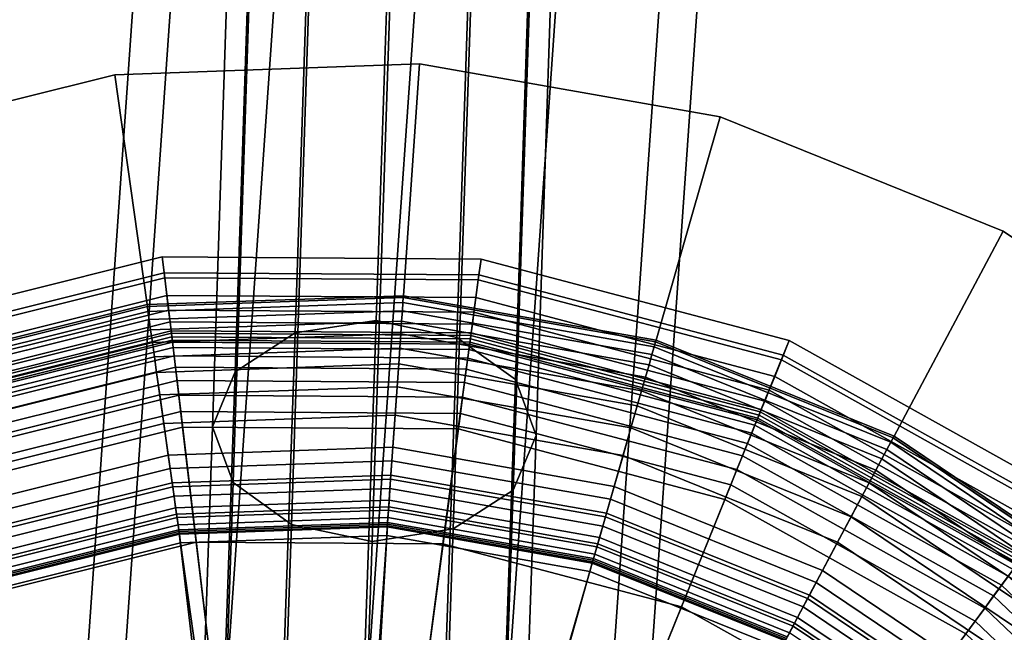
# Model space of a CAD drawing. Extents: x -43.1 to 43.1, y -41.3 to 41.3.
# Tile 323 of 656: x -1.8 to -0.8, y -17.5 to -16.9. Entities that reach past the tile are written whole.
import ezdxf

# ---------------------------------------------------------------- set-up
doc = ezdxf.new("R2010")
doc.units = 0
for name, color, linetype in [('CABLE.1', 18, 'CONTINUOUS'), ('LAMP', 7, 'CONTINUOUS'), ('LAMP_SUPPORT', 18, 'CONTINUOUS'), ('METAL_BASE', 254, 'CONTINUOUS')]:
    doc.layers.add(name, color=color, linetype=linetype)

msp = doc.modelspace()

# ---------------------------------------------------------------- linework, layer by layer
at = {"layer": 'CABLE.1'}
for points in [[(-1.4757, -16.5189, 4.9311), (-1.3979, -16.5099, 4.9494), (-1.4199, -17.1726, 5.4519), (-1.4978, -17.1847, 5.436)], [(-1.3979, -16.5099, 4.9494), (-1.3204, -16.5231, 4.9323), (-1.3425, -17.1889, 5.4371), (-1.4199, -17.1726, 5.4519)], [(-1.533, -16.5477, 4.8823), (-1.4757, -16.5189, 4.9311), (-1.4978, -17.1847, 5.436), (-1.5553, -17.2221, 5.3937)], [(-1.3204, -16.5231, 4.9323), (-1.2641, -16.555, 4.8845), (-1.2864, -17.2293, 5.3957), (-1.3425, -17.1889, 5.4371)], [(-1.5544, -16.5885, 4.8161), (-1.533, -16.5477, 4.8823), (-1.5553, -17.2221, 5.3937), (-1.5771, -17.2747, 5.3364)], [(-1.2641, -16.555, 4.8845), (-1.2439, -16.5971, 4.8186), (-1.2666, -17.283, 5.3387), (-1.2864, -17.2293, 5.3957)], [(-1.5342, -16.6305, 4.7503), (-1.5544, -16.5885, 4.8161), (-1.5771, -17.2747, 5.3364), (-1.5573, -17.3283, 5.2794)], [(-1.2439, -16.5971, 4.8186), (-1.2653, -16.6379, 4.7524), (-1.2884, -17.3355, 5.2814), (-1.2666, -17.283, 5.3387)], [(-1.4778, -16.6624, 4.7024), (-1.5342, -16.6305, 4.7503), (-1.5573, -17.3283, 5.2794), (-1.5013, -17.3687, 5.2379)], [(-1.2653, -16.6379, 4.7524), (-1.3226, -16.6667, 4.7036), (-1.346, -17.3729, 5.2391), (-1.2884, -17.3355, 5.2814)], [(-1.4004, -16.6757, 4.6853), (-1.4778, -16.6624, 4.7024), (-1.5013, -17.3687, 5.2379), (-1.4239, -17.385, 5.2232)], [(-1.3226, -16.6667, 4.7036), (-1.4004, -16.6757, 4.6853), (-1.4239, -17.385, 5.2232), (-1.346, -17.3729, 5.2391)], [(-1.4978, -17.1847, 5.436), (-1.4199, -17.1726, 5.4519), (-1.4379, -17.6984, 6.0493), (-1.5159, -17.7138, 6.037)], [(-1.4199, -17.1726, 5.4519), (-1.3425, -17.1889, 5.4371), (-1.3607, -17.7177, 6.0379), (-1.4379, -17.6984, 6.0493)], [(-1.5553, -17.2221, 5.3937), (-1.4978, -17.1847, 5.436), (-1.5159, -17.7138, 6.037), (-1.5738, -17.7596, 6.0043)], [(-1.3425, -17.1889, 5.4371), (-1.2864, -17.2293, 5.3957), (-1.3048, -17.7665, 6.006), (-1.3607, -17.7177, 6.0379)], [(-1.5771, -17.2747, 5.3364), (-1.5553, -17.2221, 5.3937), (-1.5738, -17.7596, 6.0043), (-1.5959, -17.8237, 5.9601)], [(-1.2864, -17.2293, 5.3957), (-1.2666, -17.283, 5.3387), (-1.2854, -17.8316, 5.962), (-1.3048, -17.7665, 6.006)], [(-1.5573, -17.3283, 5.2794), (-1.5771, -17.2747, 5.3364), (-1.5959, -17.8237, 5.9601), (-1.5765, -17.8888, 5.9161)], [(-1.2666, -17.283, 5.3387), (-1.2884, -17.3355, 5.2814), (-1.3076, -17.8957, 5.9177), (-1.2854, -17.8316, 5.962)], [(-1.5013, -17.3687, 5.2379), (-1.5573, -17.3283, 5.2794), (-1.5765, -17.8888, 5.9161), (-1.5207, -17.9376, 5.8841)], [(-1.2884, -17.3355, 5.2814), (-1.346, -17.3729, 5.2391), (-1.3655, -17.9415, 5.8851), (-1.3076, -17.8957, 5.9177)], [(-1.4239, -17.385, 5.2232), (-1.5013, -17.3687, 5.2379), (-1.5207, -17.9376, 5.8841), (-1.4435, -17.9569, 5.8728)], [(-1.346, -17.3729, 5.2391), (-1.4239, -17.385, 5.2232), (-1.4435, -17.9569, 5.8728), (-1.3655, -17.9415, 5.8851)]]:
    msp.add_3dface(points, dxfattribs=at)
at = {"layer": 'LAMP'}
for points in [[(-1.922, -17.1857, 15.8637), (-1.6253, -17.1117, 15.8637), (-1.6235, -17.1268, 15.9815), (-1.9165, -17.1999, 15.9815)], [(-1.9148, -17.2044, 15.6079), (-1.6229, -17.1316, 15.6079), (-1.6253, -17.1117, 15.8637), (-1.922, -17.1857, 15.8637)], [(-1.6253, -17.1117, 15.8637), (-1.3194, -17.1138, 15.8637), (-1.3214, -17.1289, 15.9815), (-1.6235, -17.1268, 15.9815)], [(-1.6229, -17.1316, 15.6079), (-1.3221, -17.1337, 15.6079), (-1.3194, -17.1138, 15.8637), (-1.6253, -17.1117, 15.8637)], [(-1.3221, -17.1337, 15.6079), (-1.0312, -17.2105, 15.6079), (-1.0237, -17.192, 15.8637), (-1.3194, -17.1138, 15.8637)], [(-1.3194, -17.1138, 15.8637), (-1.0237, -17.192, 15.8637), (-1.0294, -17.2061, 15.9815), (-1.3214, -17.1289, 15.9815)], [(-1.9165, -17.1999, 15.9815), (-1.6235, -17.1268, 15.9815), (-1.6165, -17.185, 16.1042), (-1.8953, -17.2546, 16.1042)], [(-1.6235, -17.1268, 15.9815), (-1.3214, -17.1289, 15.9815), (-1.3292, -17.187, 16.1042), (-1.6165, -17.185, 16.1042)], [(-1.3214, -17.1289, 15.9815), (-1.0294, -17.2061, 15.9815), (-1.0514, -17.2604, 16.1042), (-1.3292, -17.187, 16.1042)], [(-1.9086, -17.2203, 15.3235), (-1.6209, -17.1486, 15.3235), (-1.6229, -17.1316, 15.6079), (-1.9148, -17.2044, 15.6079)], [(-1.6209, -17.1486, 15.3235), (-1.3243, -17.1507, 15.3235), (-1.3221, -17.1337, 15.6079), (-1.6229, -17.1316, 15.6079)], [(-1.3243, -17.1507, 15.3235), (-1.0376, -17.2264, 15.3235), (-1.0312, -17.2105, 15.6079), (-1.3221, -17.1337, 15.6079)], [(-1.9034, -17.2336, 15.0232), (-1.6192, -17.1628, 15.0232), (-1.6209, -17.1486, 15.3235), (-1.9086, -17.2203, 15.3235)], [(-1.6192, -17.1628, 15.0232), (-1.3262, -17.1648, 15.0232), (-1.3243, -17.1507, 15.3235), (-1.6209, -17.1486, 15.3235)], [(-1.3262, -17.1648, 15.0232), (-1.0429, -17.2396, 15.0232), (-1.0376, -17.2264, 15.3235), (-1.3243, -17.1507, 15.3235)], [(-1.8993, -17.2443, 14.7202), (-1.6178, -17.1741, 14.7202), (-1.6192, -17.1628, 15.0232), (-1.9034, -17.2336, 15.0232)], [(-1.6178, -17.1741, 14.7202), (-1.3277, -17.1761, 14.7202), (-1.3262, -17.1648, 15.0232), (-1.6192, -17.1628, 15.0232)], [(-1.3277, -17.1761, 14.7202), (-1.0472, -17.2502, 14.7202), (-1.0429, -17.2396, 15.0232), (-1.3262, -17.1648, 15.0232)], [(-1.8962, -17.2523, 14.4272), (-1.6168, -17.1826, 14.4272), (-1.6178, -17.1741, 14.7202), (-1.8993, -17.2443, 14.7202)], [(-1.6168, -17.1826, 14.4272), (-1.3289, -17.1846, 14.4272), (-1.3277, -17.1761, 14.7202), (-1.6178, -17.1741, 14.7202)], [(-1.3289, -17.1846, 14.4272), (-1.0505, -17.2582, 14.4272), (-1.0472, -17.2502, 14.7202), (-1.3277, -17.1761, 14.7202)], [(-1.8941, -17.2577, 14.1573), (-1.6161, -17.1884, 14.1573), (-1.6168, -17.1826, 14.4272), (-1.8962, -17.2523, 14.4272)], [(-1.8953, -17.2546, 16.1042), (-1.6165, -17.185, 16.1042), (-1.6058, -17.275, 16.2234), (-1.8625, -17.3391, 16.2234)], [(-1.6161, -17.1884, 14.1573), (-1.3296, -17.1904, 14.1573), (-1.3289, -17.1846, 14.4272), (-1.6168, -17.1826, 14.4272)], [(-1.6165, -17.185, 16.1042), (-1.3292, -17.187, 16.1042), (-1.3412, -17.2769, 16.2234), (-1.6058, -17.275, 16.2234)], [(-1.3296, -17.1904, 14.1573), (-1.0526, -17.2636, 14.1573), (-1.0505, -17.2582, 14.4272), (-1.3289, -17.1846, 14.4272)], [(-1.893, -17.2606, 13.9233), (-1.6157, -17.1915, 13.9233), (-1.6161, -17.1884, 14.1573), (-1.8941, -17.2577, 14.1573)], [(-1.8923, -17.2624, 13.9082), (-1.6155, -17.1934, 13.9082), (-1.6157, -17.1915, 13.9233), (-1.893, -17.2606, 13.9233)], [(-1.8904, -17.2673, 13.8943), (-1.6149, -17.1986, 13.8943), (-1.6155, -17.1934, 13.9082), (-1.8923, -17.2624, 13.9082)], [(-1.6157, -17.1915, 13.9233), (-1.33, -17.1934, 13.9233), (-1.3296, -17.1904, 14.1573), (-1.6161, -17.1884, 14.1573)], [(-1.6155, -17.1934, 13.9082), (-1.3303, -17.1954, 13.9082), (-1.33, -17.1934, 13.9233), (-1.6157, -17.1915, 13.9233)], [(-1.6149, -17.1986, 13.8943), (-1.331, -17.2006, 13.8943), (-1.3303, -17.1954, 13.9082), (-1.6155, -17.1934, 13.9082)], [(-1.3292, -17.187, 16.1042), (-1.0514, -17.2604, 16.1042), (-1.0853, -17.3445, 16.2234), (-1.3412, -17.2769, 16.2234)], [(-1.331, -17.2006, 13.8943), (-1.0565, -17.2732, 13.8943), (-1.0545, -17.2682, 13.9082), (-1.3303, -17.1954, 13.9082)], [(-1.3303, -17.1954, 13.9082), (-1.0545, -17.2682, 13.9082), (-1.0538, -17.2664, 13.9233), (-1.33, -17.1934, 13.9233)], [(-1.33, -17.1934, 13.9233), (-1.0538, -17.2664, 13.9233), (-1.0526, -17.2636, 14.1573), (-1.3296, -17.1904, 14.1573)], [(-1.0312, -17.2105, 15.6079), (-0.7686, -17.3573, 15.6079), (-0.7567, -17.3412, 15.8637), (-1.0237, -17.192, 15.8637)], [(-1.0237, -17.192, 15.8637), (-0.7567, -17.3412, 15.8637), (-0.7657, -17.3534, 15.9815), (-1.0294, -17.2061, 15.9815)], [(-1.8874, -17.275, 13.8822), (-1.6139, -17.2068, 13.8822), (-1.6149, -17.1986, 13.8943), (-1.8904, -17.2673, 13.8943)], [(-1.6139, -17.2068, 13.8822), (-1.3321, -17.2088, 13.8822), (-1.331, -17.2006, 13.8943), (-1.6149, -17.1986, 13.8943)], [(-1.3321, -17.2088, 13.8822), (-1.0596, -17.2808, 13.8822), (-1.0565, -17.2732, 13.8943), (-1.331, -17.2006, 13.8943)], [(-1.8835, -17.285, 13.8722), (-1.6126, -17.2175, 13.8722), (-1.6139, -17.2068, 13.8822), (-1.8874, -17.275, 13.8822)], [(-1.6126, -17.2175, 13.8722), (-1.3335, -17.2194, 13.8722), (-1.3321, -17.2088, 13.8822), (-1.6139, -17.2068, 13.8822)], [(-1.3335, -17.2194, 13.8722), (-1.0636, -17.2907, 13.8722), (-1.0596, -17.2808, 13.8822), (-1.3321, -17.2088, 13.8822)], [(-1.0294, -17.2061, 15.9815), (-0.7657, -17.3534, 15.9815), (-0.8005, -17.4006, 16.1042), (-1.0514, -17.2604, 16.1042)], [(-1.0376, -17.2264, 15.3235), (-0.7787, -17.3711, 15.3235), (-0.7686, -17.3573, 15.6079), (-1.0312, -17.2105, 15.6079)], [(-1.8789, -17.2969, 13.8647), (-1.6111, -17.2302, 13.8647), (-1.6126, -17.2175, 13.8722), (-1.8835, -17.285, 13.8722)], [(-1.6111, -17.2302, 13.8647), (-1.3352, -17.2321, 13.8647), (-1.3335, -17.2194, 13.8722), (-1.6126, -17.2175, 13.8722)], [(-1.3352, -17.2321, 13.8647), (-1.0684, -17.3026, 13.8647), (-1.0636, -17.2907, 13.8722), (-1.3335, -17.2194, 13.8722)], [(-1.8737, -17.3104, 13.8601), (-1.6094, -17.2445, 13.8601), (-1.6111, -17.2302, 13.8647), (-1.8789, -17.2969, 13.8647)], [(-1.6094, -17.2445, 13.8601), (-1.3371, -17.2464, 13.8601), (-1.3352, -17.2321, 13.8647), (-1.6111, -17.2302, 13.8647)], [(-1.3371, -17.2464, 13.8601), (-1.0738, -17.3159, 13.8601), (-1.0684, -17.3026, 13.8647), (-1.3352, -17.2321, 13.8647)], [(-1.0429, -17.2396, 15.0232), (-0.7872, -17.3826, 15.0232), (-0.7787, -17.3711, 15.3235), (-1.0376, -17.2264, 15.3235)], [(-1.0472, -17.2502, 14.7202), (-0.794, -17.3918, 14.7202), (-0.7872, -17.3826, 15.0232), (-1.0429, -17.2396, 15.0232)], [(-1.868, -17.3249, 13.8588), (-1.6076, -17.26, 13.8588), (-1.6094, -17.2445, 13.8601), (-1.8737, -17.3104, 13.8601)], [(-1.6076, -17.26, 13.8588), (-1.3391, -17.2619, 13.8588), (-1.3371, -17.2464, 13.8601), (-1.6094, -17.2445, 13.8601)], [(-1.3391, -17.2619, 13.8588), (-1.0796, -17.3304, 13.8588), (-1.0738, -17.3159, 13.8601), (-1.3371, -17.2464, 13.8601)], [(-1.0505, -17.2582, 14.4272), (-0.7991, -17.3987, 14.4272), (-0.794, -17.3918, 14.7202), (-1.0472, -17.2502, 14.7202)], [(-1.7795, -17.5532, 13.8664), (-1.5786, -17.5031, 13.8664), (-1.6076, -17.26, 13.8588), (-1.868, -17.3249, 13.8588)], [(-1.5786, -17.5031, 13.8664), (-1.3715, -17.5046, 13.8664), (-1.3391, -17.2619, 13.8588), (-1.6076, -17.26, 13.8588)], [(-1.3715, -17.5046, 13.8664), (-1.1714, -17.5575, 13.8664), (-1.0796, -17.3304, 13.8588), (-1.3391, -17.2619, 13.8588)], [(-1.0514, -17.2604, 16.1042), (-0.8005, -17.4006, 16.1042), (-0.8543, -17.4736, 16.2234), (-1.0853, -17.3445, 16.2234)], [(-1.0526, -17.2636, 14.1573), (-0.8025, -17.4034, 14.1573), (-0.7991, -17.3987, 14.4272), (-1.0505, -17.2582, 14.4272)], [(-1.0565, -17.2732, 13.8943), (-0.8087, -17.4117, 13.8943), (-0.8055, -17.4074, 13.9082), (-1.0545, -17.2682, 13.9082)], [(-1.0545, -17.2682, 13.9082), (-0.8055, -17.4074, 13.9082), (-0.8044, -17.4058, 13.9233), (-1.0538, -17.2664, 13.9233)], [(-1.0538, -17.2664, 13.9233), (-0.8044, -17.4058, 13.9233), (-0.8025, -17.4034, 14.1573), (-1.0526, -17.2636, 14.1573)], [(-1.8625, -17.3391, 16.2234), (-1.6058, -17.275, 16.2234), (-1.5926, -17.3855, 16.3306), (-1.8223, -17.4428, 16.3306)], [(-1.6058, -17.275, 16.2234), (-1.3412, -17.2769, 16.2234), (-1.3559, -17.3872, 16.3306), (-1.5926, -17.3855, 16.3306)], [(-1.3412, -17.2769, 16.2234), (-1.0853, -17.3445, 16.2234), (-1.127, -17.4477, 16.3306), (-1.3559, -17.3872, 16.3306)], [(-1.0636, -17.2907, 13.8722), (-0.8199, -17.4269, 13.8722), (-0.8135, -17.4183, 13.8822), (-1.0596, -17.2808, 13.8822)], [(-1.0596, -17.2808, 13.8822), (-0.8135, -17.4183, 13.8822), (-0.8087, -17.4117, 13.8943), (-1.0565, -17.2732, 13.8943)], [(-1.0684, -17.3026, 13.8647), (-0.8275, -17.4372, 13.8647), (-0.8199, -17.4269, 13.8722), (-1.0636, -17.2907, 13.8722)], [(-1.0738, -17.3159, 13.8601), (-0.836, -17.4488, 13.8601), (-0.8275, -17.4372, 13.8647), (-1.0684, -17.3026, 13.8647)], [(-1.0796, -17.3304, 13.8588), (-0.8453, -17.4614, 13.8588), (-0.836, -17.4488, 13.8601), (-1.0738, -17.3159, 13.8601)], [(-1.1714, -17.5575, 13.8664), (-0.9906, -17.6585, 13.8664), (-0.8453, -17.4614, 13.8588), (-1.0796, -17.3304, 13.8588)], [(-1.0853, -17.3445, 16.2234), (-0.8543, -17.4736, 16.2234), (-0.9203, -17.5632, 16.3306), (-1.127, -17.4477, 16.3306)], [(-1.8223, -17.4428, 16.3306), (-1.5926, -17.3855, 16.3306), (-1.5783, -17.5053, 16.4176), (-1.7787, -17.5552, 16.4176)], [(-1.5926, -17.3855, 16.3306), (-1.3559, -17.3872, 16.3306), (-1.3718, -17.5067, 16.4176), (-1.5783, -17.5053, 16.4176)], [(-1.3559, -17.3872, 16.3306), (-1.127, -17.4477, 16.3306), (-1.1722, -17.5595, 16.4176), (-1.3718, -17.5067, 16.4176)], [(-0.8005, -17.4006, 16.1042), (-0.5924, -17.5988, 16.1042), (-0.6627, -17.6561, 16.2234), (-0.8543, -17.4736, 16.2234)], [(-0.8199, -17.4269, 13.8722), (-0.6177, -17.6194, 13.8722), (-0.6094, -17.6127, 13.8822), (-0.8135, -17.4183, 13.8822)], [(-0.8275, -17.4372, 13.8647), (-0.6276, -17.6275, 13.8647), (-0.6177, -17.6194, 13.8722), (-0.8199, -17.4269, 13.8722)], [(-0.836, -17.4488, 13.8601), (-0.6388, -17.6366, 13.8601), (-0.6276, -17.6275, 13.8647), (-0.8275, -17.4372, 13.8647)], [(-1.127, -17.4477, 16.3306), (-0.9203, -17.5632, 16.3306), (-0.9919, -17.6602, 16.4176), (-1.1722, -17.5595, 16.4176)], [(-0.8453, -17.4614, 13.8588), (-0.6509, -17.6465, 13.8588), (-0.6388, -17.6366, 13.8601), (-0.836, -17.4488, 13.8601)], [(-0.9906, -17.6585, 13.8664), (-0.8407, -17.8013, 13.8664), (-0.6509, -17.6465, 13.8588), (-0.8453, -17.4614, 13.8588)]]:
    msp.add_3dface(points, dxfattribs=at)
at = {"layer": 'LAMP_SUPPORT'}
for points in [[(-1.3938, -17.1489, 10.2099), (-1.6399, -17.1575, 10.2099), (-1.6396, -17.1592, 10.1948), (-1.394, -17.1506, 10.1948)], [(-1.3938, -17.1489, 13.6738), (-1.6399, -17.1575, 13.6738), (-1.6399, -17.1575, 10.2099), (-1.3938, -17.1489, 10.2099)], [(-1.394, -17.1506, 13.6888), (-1.6396, -17.1592, 13.6888), (-1.6399, -17.1575, 13.6738), (-1.3938, -17.1489, 13.6738)], [(-1.1514, -17.1916, 10.2099), (-1.3938, -17.1489, 10.2099), (-1.394, -17.1506, 10.1948), (-1.1519, -17.1933, 10.1948)], [(-1.1519, -17.1933, 13.6888), (-1.394, -17.1506, 13.6888), (-1.3938, -17.1489, 13.6738), (-1.1514, -17.1916, 13.6738)], [(-1.1514, -17.1916, 13.6738), (-1.3938, -17.1489, 13.6738), (-1.3938, -17.1489, 10.2099), (-1.1514, -17.1916, 10.2099)], [(-1.6399, -17.1575, 10.2099), (-1.8788, -17.217, 10.2099), (-1.8782, -17.2187, 10.1948), (-1.6396, -17.1592, 10.1948)], [(-1.6399, -17.1575, 13.6738), (-1.8788, -17.217, 13.6738), (-1.8788, -17.217, 10.2099), (-1.6399, -17.1575, 10.2099)], [(-1.6396, -17.1592, 13.6888), (-1.8782, -17.2187, 13.6888), (-1.8788, -17.217, 13.6738), (-1.6399, -17.1575, 13.6738)], [(-1.394, -17.1506, 10.1948), (-1.6396, -17.1592, 10.1948), (-1.639, -17.1641, 10.181), (-1.3943, -17.1555, 10.181)], [(-1.3943, -17.1555, 13.7026), (-1.639, -17.1641, 13.7026), (-1.6396, -17.1592, 13.6888), (-1.394, -17.1506, 13.6888)], [(-1.3943, -17.1555, 10.181), (-1.639, -17.1641, 10.181), (-1.6379, -17.1718, 10.1688), (-1.3948, -17.1633, 10.1688)], [(-1.3948, -17.1633, 13.7148), (-1.6379, -17.1718, 13.7148), (-1.639, -17.1641, 13.7026), (-1.3943, -17.1555, 13.7026)], [(-1.1532, -17.198, 10.181), (-1.3943, -17.1555, 10.181), (-1.3948, -17.1633, 10.1688), (-1.1554, -17.2055, 10.1688)], [(-1.1554, -17.2055, 13.7148), (-1.3948, -17.1633, 13.7148), (-1.3943, -17.1555, 13.7026), (-1.1532, -17.198, 13.7026)], [(-1.1519, -17.1933, 10.1948), (-1.394, -17.1506, 10.1948), (-1.3943, -17.1555, 10.181), (-1.1532, -17.198, 10.181)], [(-1.1532, -17.198, 13.7026), (-1.3943, -17.1555, 13.7026), (-1.394, -17.1506, 13.6888), (-1.1519, -17.1933, 13.6888)], [(-1.6396, -17.1592, 10.1948), (-1.8782, -17.2187, 10.1948), (-1.8765, -17.2233, 10.181), (-1.639, -17.1641, 10.181)], [(-1.639, -17.1641, 13.7026), (-1.8765, -17.2233, 13.7026), (-1.8782, -17.2187, 13.6888), (-1.6396, -17.1592, 13.6888)], [(-1.639, -17.1641, 10.181), (-1.8765, -17.2233, 10.181), (-1.8738, -17.2306, 10.1688), (-1.6379, -17.1718, 10.1688)], [(-1.6379, -17.1718, 13.7148), (-1.8738, -17.2306, 13.7148), (-1.8765, -17.2233, 13.7026), (-1.639, -17.1641, 13.7026)], [(-1.3948, -17.1633, 10.1688), (-1.6379, -17.1718, 10.1688), (-1.6365, -17.1818, 10.1587), (-1.3956, -17.1734, 10.1587)], [(-1.3956, -17.1734, 13.725), (-1.6365, -17.1818, 13.725), (-1.6379, -17.1718, 13.7148), (-1.3948, -17.1633, 13.7148)], [(-1.1554, -17.2055, 10.1688), (-1.3948, -17.1633, 10.1688), (-1.3956, -17.1734, 10.1587), (-1.1582, -17.2153, 10.1587)], [(-1.1582, -17.2153, 13.725), (-1.3956, -17.1734, 13.725), (-1.3948, -17.1633, 13.7148), (-1.1554, -17.2055, 13.7148)], [(-1.6379, -17.1718, 10.1688), (-1.8738, -17.2306, 10.1688), (-1.8703, -17.2402, 10.1587), (-1.6365, -17.1818, 10.1587)], [(-1.6365, -17.1818, 13.725), (-1.8703, -17.2402, 13.725), (-1.8738, -17.2306, 13.7148), (-1.6379, -17.1718, 13.7148)], [(-1.3956, -17.1734, 10.1587), (-1.6365, -17.1818, 10.1587), (-1.6348, -17.1939, 10.1509), (-1.3964, -17.1856, 10.1509)], [(-1.3964, -17.1856, 13.7328), (-1.6348, -17.1939, 13.7328), (-1.6365, -17.1818, 13.725), (-1.3956, -17.1734, 13.725)], [(-1.1582, -17.2153, 10.1587), (-1.3956, -17.1734, 10.1587), (-1.3964, -17.1856, 10.1509), (-1.1615, -17.227, 10.1509)], [(-1.1615, -17.227, 13.7328), (-1.3964, -17.1856, 13.7328), (-1.3956, -17.1734, 13.725), (-1.1582, -17.2153, 13.725)], [(-1.6365, -17.1818, 10.1587), (-1.8703, -17.2402, 10.1587), (-1.8662, -17.2516, 10.1509), (-1.6348, -17.1939, 10.1509)], [(-1.6348, -17.1939, 13.7328), (-1.8662, -17.2516, 13.7328), (-1.8703, -17.2402, 13.725), (-1.6365, -17.1818, 13.725)], [(-1.3964, -17.1856, 10.1509), (-1.6348, -17.1939, 10.1509), (-1.6328, -17.2076, 10.146), (-1.3974, -17.1994, 10.146)], [(-1.3974, -17.1994, 13.7377), (-1.6328, -17.2076, 13.7377), (-1.6348, -17.1939, 13.7328), (-1.3964, -17.1856, 13.7328)], [(-1.1615, -17.227, 10.1509), (-1.3964, -17.1856, 10.1509), (-1.3974, -17.1994, 10.146), (-1.1653, -17.2403, 10.146)], [(-1.1653, -17.2403, 13.7377), (-1.3974, -17.1994, 13.7377), (-1.3964, -17.1856, 13.7328), (-1.1615, -17.227, 13.7328)], [(-1.6348, -17.1939, 10.1509), (-1.8662, -17.2516, 10.1509), (-1.8614, -17.2646, 10.146), (-1.6328, -17.2076, 10.146)], [(-1.6328, -17.2076, 13.7377), (-1.8614, -17.2646, 13.7377), (-1.8662, -17.2516, 13.7328), (-1.6348, -17.1939, 13.7328)], [(-0.9239, -17.2854, 10.1948), (-1.1519, -17.1933, 10.1948), (-1.1532, -17.198, 10.181), (-0.9262, -17.2897, 10.181)], [(-0.9262, -17.2897, 13.7026), (-1.1532, -17.198, 13.7026), (-1.1519, -17.1933, 13.6888), (-0.9239, -17.2854, 13.6888)], [(-0.9231, -17.2838, 10.2099), (-1.1514, -17.1916, 10.2099), (-1.1519, -17.1933, 10.1948), (-0.9239, -17.2854, 10.1948)], [(-0.9239, -17.2854, 13.6888), (-1.1519, -17.1933, 13.6888), (-1.1514, -17.1916, 13.6738), (-0.9231, -17.2839, 13.6738)], [(-0.9231, -17.2839, 13.6738), (-1.1514, -17.1916, 13.6738), (-1.1514, -17.1916, 10.2099), (-0.9231, -17.2838, 10.2099)], [(-1.3974, -17.1994, 10.146), (-1.6328, -17.2076, 10.146), (-1.6307, -17.2225, 10.1442), (-1.3984, -17.2144, 10.1442)], [(-1.3984, -17.2144, 13.7394), (-1.6307, -17.2225, 13.7394), (-1.6328, -17.2076, 13.7377), (-1.3974, -17.1994, 13.7377)], [(-1.1653, -17.2403, 10.146), (-1.3974, -17.1994, 10.146), (-1.3984, -17.2144, 10.1442), (-1.1695, -17.2548, 10.1442)], [(-1.1695, -17.2548, 13.7394), (-1.3984, -17.2144, 13.7394), (-1.3974, -17.1994, 13.7377), (-1.1653, -17.2403, 13.7377)], [(-0.9299, -17.2966, 10.1688), (-1.1554, -17.2055, 10.1688), (-1.1582, -17.2153, 10.1587), (-0.9347, -17.3056, 10.1587)], [(-0.9347, -17.3056, 13.725), (-1.1582, -17.2153, 13.725), (-1.1554, -17.2055, 13.7148), (-0.9299, -17.2966, 13.7148)], [(-0.9262, -17.2897, 10.181), (-1.1532, -17.198, 10.181), (-1.1554, -17.2055, 10.1688), (-0.9299, -17.2966, 10.1688)], [(-0.9299, -17.2966, 13.7148), (-1.1554, -17.2055, 13.7148), (-1.1532, -17.198, 13.7026), (-0.9262, -17.2897, 13.7026)], [(-1.6328, -17.2076, 10.146), (-1.8614, -17.2646, 10.146), (-1.8563, -17.2787, 10.1442), (-1.6307, -17.2225, 10.1442)], [(-1.6307, -17.2225, 13.7394), (-1.8563, -17.2787, 13.7394), (-1.8614, -17.2646, 13.7377), (-1.6328, -17.2076, 13.7377)], [(-1.3984, -17.2144, 10.1442), (-1.6307, -17.2225, 10.1442), (-1.6277, -17.2442, 10.1425), (-1.3999, -17.2363, 10.1425)], [(-1.4049, -17.3074, 13.7394), (-1.6178, -17.3148, 13.7394), (-1.6307, -17.2225, 13.7394), (-1.3984, -17.2144, 13.7394)], [(-1.1952, -17.3444, 13.7394), (-1.4049, -17.3074, 13.7394), (-1.3984, -17.2144, 13.7394), (-1.1695, -17.2548, 13.7394)], [(-1.1695, -17.2548, 10.1442), (-1.3984, -17.2144, 10.1442), (-1.3999, -17.2363, 10.1425), (-1.1755, -17.2759, 10.1425)], [(-1.6307, -17.2225, 10.1442), (-1.8563, -17.2787, 10.1442), (-1.8488, -17.2994, 10.1425), (-1.6277, -17.2442, 10.1425)], [(-1.6178, -17.3148, 13.7394), (-1.8244, -17.3664, 13.7394), (-1.8563, -17.2787, 13.7394), (-1.6307, -17.2225, 13.7394)], [(-0.9347, -17.3056, 10.1587), (-1.1582, -17.2153, 10.1587), (-1.1615, -17.227, 10.1509), (-0.9404, -17.3163, 10.1509)], [(-0.9404, -17.3163, 13.7328), (-1.1615, -17.227, 13.7328), (-1.1582, -17.2153, 13.725), (-0.9347, -17.3056, 13.725)], [(-0.9404, -17.3163, 10.1509), (-1.1615, -17.227, 10.1509), (-1.1653, -17.2403, 10.146), (-0.9469, -17.3285, 10.146)], [(-0.9469, -17.3285, 13.7377), (-1.1653, -17.2403, 13.7377), (-1.1615, -17.227, 13.7328), (-0.9404, -17.3163, 13.7328)], [(-1.3999, -17.2363, 10.1425), (-1.6277, -17.2442, 10.1425), (-1.6239, -17.2715, 10.1378), (-1.4019, -17.2637, 10.1378)], [(-1.1755, -17.2759, 10.1425), (-1.3999, -17.2363, 10.1425), (-1.4019, -17.2637, 10.1378), (-1.1831, -17.3023, 10.1378)], [(-0.9469, -17.3285, 10.146), (-1.1653, -17.2403, 10.146), (-1.1695, -17.2548, 10.1442), (-0.9539, -17.3418, 10.1442)], [(-0.9539, -17.3418, 13.7394), (-1.1695, -17.2548, 13.7394), (-1.1653, -17.2403, 13.7377), (-0.9469, -17.3285, 13.7377)], [(-1.6277, -17.2442, 10.1425), (-1.8488, -17.2994, 10.1425), (-1.8394, -17.3252, 10.1378), (-1.6239, -17.2715, 10.1378)], [(-0.9977, -17.4242, 13.7394), (-1.1952, -17.3444, 13.7394), (-1.1695, -17.2548, 13.7394), (-0.9539, -17.3418, 13.7394)], [(-0.9539, -17.3418, 10.1442), (-1.1695, -17.2548, 10.1442), (-1.1755, -17.2759, 10.1425), (-0.9642, -17.3612, 10.1425)], [(-1.6239, -17.2715, 10.1378), (-1.8394, -17.3252, 10.1378), (-1.8288, -17.3542, 10.1302), (-1.6196, -17.302, 10.1302)], [(-1.4019, -17.2637, 10.1378), (-1.6239, -17.2715, 10.1378), (-1.6196, -17.302, 10.1302), (-1.404, -17.2945, 10.1302)], [(-1.1831, -17.3023, 10.1378), (-1.4019, -17.2637, 10.1378), (-1.404, -17.2945, 10.1302), (-1.1916, -17.332, 10.1302)], [(-0.9642, -17.3612, 10.1425), (-1.1755, -17.2759, 10.1425), (-1.1831, -17.3023, 10.1378), (-0.9772, -17.3855, 10.1378)], [(-0.7233, -17.4266, 10.181), (-0.9262, -17.2897, 10.181), (-0.9299, -17.2966, 10.1688), (-0.7283, -17.4326, 10.1688)], [(-0.7283, -17.4326, 13.7148), (-0.9299, -17.2966, 13.7148), (-0.9262, -17.2897, 13.7026), (-0.7233, -17.4266, 13.7026)], [(-0.7201, -17.4228, 10.1948), (-0.9239, -17.2854, 10.1948), (-0.9262, -17.2897, 10.181), (-0.7233, -17.4266, 10.181)], [(-0.7233, -17.4266, 13.7026), (-0.9262, -17.2897, 13.7026), (-0.9239, -17.2854, 13.6888), (-0.7201, -17.4229, 13.6888)], [(-0.719, -17.4215, 10.2099), (-0.9231, -17.2838, 10.2099), (-0.9239, -17.2854, 10.1948), (-0.7201, -17.4228, 10.1948)], [(-0.7201, -17.4229, 13.6888), (-0.9239, -17.2854, 13.6888), (-0.9231, -17.2839, 13.6738), (-0.719, -17.4215, 13.6738)], [(-0.719, -17.4215, 13.6738), (-0.9231, -17.2839, 13.6738), (-0.9231, -17.2838, 10.2099), (-0.719, -17.4215, 10.2099)], [(-1.404, -17.2945, 10.1302), (-1.6196, -17.302, 10.1302), (-1.6153, -17.3323, 10.1202), (-1.4062, -17.325, 10.1202)], [(-1.1916, -17.332, 10.1302), (-1.404, -17.2945, 10.1302), (-1.4062, -17.325, 10.1202), (-1.2001, -17.3614, 10.1202)], [(-0.7283, -17.4326, 10.1688), (-0.9299, -17.2966, 10.1688), (-0.9347, -17.3056, 10.1587), (-0.7348, -17.4404, 10.1587)], [(-0.7348, -17.4404, 13.725), (-0.9347, -17.3056, 13.725), (-0.9299, -17.2966, 13.7148), (-0.7283, -17.4326, 13.7148)], [(-1.6196, -17.302, 10.1302), (-1.8288, -17.3542, 10.1302), (-1.8184, -17.3829, 10.1202), (-1.6153, -17.3323, 10.1202)], [(-1.4059, -17.3213, 13.7378), (-1.6158, -17.3287, 13.7378), (-1.6178, -17.3148, 13.7394), (-1.4049, -17.3074, 13.7394)], [(-1.199, -17.3578, 13.7378), (-1.4059, -17.3213, 13.7378), (-1.4049, -17.3074, 13.7394), (-1.1952, -17.3444, 13.7394)], [(-0.9772, -17.3855, 10.1378), (-1.1831, -17.3023, 10.1378), (-1.1916, -17.332, 10.1302), (-0.9916, -17.4128, 10.1302)], [(-0.7348, -17.4404, 10.1587), (-0.9347, -17.3056, 10.1587), (-0.9404, -17.3163, 10.1509), (-0.7427, -17.4497, 10.1509)], [(-0.7427, -17.4497, 13.7328), (-0.9404, -17.3163, 13.7328), (-0.9347, -17.3056, 13.725), (-0.7348, -17.4404, 13.725)], [(-1.6158, -17.3287, 13.7378), (-1.8196, -17.3795, 13.7378), (-1.8244, -17.3664, 13.7394), (-1.6178, -17.3148, 13.7394)], [(-0.7427, -17.4497, 10.1509), (-0.9404, -17.3163, 10.1509), (-0.9469, -17.3285, 10.146), (-0.7515, -17.4603, 10.146)], [(-0.7515, -17.4603, 13.7377), (-0.9469, -17.3285, 13.7377), (-0.9404, -17.3163, 13.7328), (-0.7427, -17.4497, 13.7328)], [(-1.4068, -17.3341, 13.7333), (-1.614, -17.3413, 13.7333), (-1.6158, -17.3287, 13.7378), (-1.4059, -17.3213, 13.7378)], [(-1.4062, -17.325, 10.1202), (-1.6153, -17.3323, 10.1202), (-1.6116, -17.3588, 10.1081), (-1.408, -17.3517, 10.1081)], [(-1.2001, -17.3614, 10.1202), (-1.4062, -17.325, 10.1202), (-1.408, -17.3517, 10.1081), (-1.2074, -17.3871, 10.1081)], [(-1.2026, -17.3701, 13.7333), (-1.4068, -17.3341, 13.7333), (-1.4059, -17.3213, 13.7378), (-1.199, -17.3578, 13.7378)], [(-0.7515, -17.4603, 10.146), (-0.9469, -17.3285, 10.146), (-0.9539, -17.3418, 10.1442), (-0.7612, -17.4718, 10.1442)], [(-0.7612, -17.4718, 13.7394), (-0.9539, -17.3418, 13.7394), (-0.9469, -17.3285, 13.7377), (-0.7515, -17.4603, 13.7377)], [(-1.614, -17.3413, 13.7333), (-1.8152, -17.3915, 13.7333), (-1.8196, -17.3795, 13.7378), (-1.6158, -17.3287, 13.7378)], [(-1.6153, -17.3323, 10.1202), (-1.8184, -17.3829, 10.1202), (-1.8092, -17.4081, 10.1081), (-1.6116, -17.3588, 10.1081)], [(-1.4076, -17.3454, 13.7261), (-1.6125, -17.3525, 13.7261), (-1.614, -17.3413, 13.7333), (-1.4068, -17.3341, 13.7333)], [(-1.2057, -17.381, 13.7261), (-1.4076, -17.3454, 13.7261), (-1.4068, -17.3341, 13.7333), (-1.2026, -17.3701, 13.7333)], [(-0.9916, -17.4128, 10.1302), (-1.1916, -17.332, 10.1302), (-1.2001, -17.3614, 10.1202), (-1.006, -17.4398, 10.1202)], [(-1.6125, -17.3525, 13.7261), (-1.8114, -17.4021, 13.7261), (-1.8152, -17.3915, 13.7333), (-1.614, -17.3413, 13.7333)], [(-1.4082, -17.3548, 13.7167), (-1.6111, -17.3619, 13.7167), (-1.6125, -17.3525, 13.7261), (-1.4076, -17.3454, 13.7261)], [(-1.2083, -17.3901, 13.7167), (-1.4082, -17.3548, 13.7167), (-1.4076, -17.3454, 13.7261), (-1.2057, -17.381, 13.7261)], [(-1.0043, -17.4365, 13.7378), (-1.199, -17.3578, 13.7378), (-1.1952, -17.3444, 13.7394), (-0.9977, -17.4242, 13.7394)], [(-0.8212, -17.5433, 13.7394), (-0.9977, -17.4242, 13.7394), (-0.9539, -17.3418, 13.7394), (-0.7612, -17.4718, 13.7394)], [(-0.7612, -17.4718, 10.1442), (-0.9539, -17.3418, 10.1442), (-0.9642, -17.3612, 10.1425), (-0.7753, -17.4886, 10.1425)], [(-1.6111, -17.3619, 13.7167), (-1.8082, -17.411, 13.7167), (-1.8114, -17.4021, 13.7261), (-1.6125, -17.3525, 13.7261)], [(-1.408, -17.3517, 10.1081), (-1.6116, -17.3588, 10.1081), (-1.6089, -17.378, 10.0942), (-1.4094, -17.371, 10.0942)], [(-1.4087, -17.362, 13.7054), (-1.6101, -17.369, 13.7054), (-1.6111, -17.3619, 13.7167), (-1.4082, -17.3548, 13.7167)], [(-1.2074, -17.3871, 10.1081), (-1.408, -17.3517, 10.1081), (-1.4094, -17.371, 10.0942), (-1.2127, -17.4057, 10.0942)], [(-1.2103, -17.397, 13.7054), (-1.4087, -17.362, 13.7054), (-1.4082, -17.3548, 13.7167), (-1.2083, -17.3901, 13.7167)], [(-1.6116, -17.3588, 10.1081), (-1.8092, -17.4081, 10.1081), (-1.8026, -17.4262, 10.0942), (-1.6089, -17.378, 10.0942)], [(-1.6101, -17.369, 13.7054), (-1.8057, -17.4178, 13.7054), (-1.8082, -17.411, 13.7167), (-1.6111, -17.3619, 13.7167)], [(-1.4091, -17.3666, 13.6925), (-1.6095, -17.3736, 13.6925), (-1.6101, -17.369, 13.7054), (-1.4087, -17.362, 13.7054)], [(-1.2115, -17.4014, 13.6925), (-1.4091, -17.3666, 13.6925), (-1.4087, -17.362, 13.7054), (-1.2103, -17.397, 13.7054)], [(-1.006, -17.4398, 10.1202), (-1.2001, -17.3614, 10.1202), (-1.2074, -17.3871, 10.1081), (-1.0186, -17.4634, 10.1081)], [(-1.0103, -17.4478, 13.7333), (-1.2026, -17.3701, 13.7333), (-1.199, -17.3578, 13.7378), (-1.0043, -17.4365, 13.7378)], [(-0.7753, -17.4886, 10.1425), (-0.9642, -17.3612, 10.1425), (-0.9772, -17.3855, 10.1378), (-0.793, -17.5097, 10.1378)], [(-1.6095, -17.3736, 13.6925), (-1.8041, -17.4221, 13.6925), (-1.8057, -17.4178, 13.7054), (-1.6101, -17.369, 13.7054)], [(-1.6093, -17.3752, 13.6786), (-1.8036, -17.4236, 13.6786), (-1.8041, -17.4221, 13.6925), (-1.6095, -17.3736, 13.6925)], [(-1.609, -17.3769, 12.7749), (-1.803, -17.4252, 12.7749), (-1.8036, -17.4236, 13.6786), (-1.6093, -17.3752, 13.6786)], [(-1.4092, -17.3682, 13.6786), (-1.6093, -17.3752, 13.6786), (-1.6095, -17.3736, 13.6925), (-1.4091, -17.3666, 13.6925)], [(-1.4093, -17.3699, 12.7749), (-1.609, -17.3769, 12.7749), (-1.6093, -17.3752, 13.6786), (-1.4092, -17.3682, 13.6786)], [(-1.4648, -18.3026, 12.7749), (-1.4981, -18.3147, 12.7749), (-1.609, -17.3769, 12.7749), (-1.4093, -17.3699, 12.7749)], [(-1.4094, -17.371, 10.0942), (-1.6089, -17.378, 10.0942), (-1.6077, -17.3862, 10.0789), (-1.4099, -17.3793, 10.0789)], [(-1.4648, -18.3026, 12.7749), (-1.4093, -17.3699, 12.7749), (-1.2124, -17.4046, 12.7749)], [(-1.2127, -17.4057, 10.0942), (-1.4094, -17.371, 10.0942), (-1.4099, -17.3793, 10.0789), (-1.215, -17.4137, 10.0789)], [(-1.2124, -17.4046, 12.7749), (-1.4093, -17.3699, 12.7749), (-1.4092, -17.3682, 13.6786), (-1.212, -17.403, 13.6786)], [(-1.212, -17.403, 13.6786), (-1.4092, -17.3682, 13.6786), (-1.4091, -17.3666, 13.6925), (-1.2115, -17.4014, 13.6925)], [(-1.0156, -17.4578, 13.7261), (-1.2057, -17.381, 13.7261), (-1.2026, -17.3701, 13.7333), (-1.0103, -17.4478, 13.7333)], [(-1.4981, -18.3147, 12.7749), (-1.9826, -17.5128, 12.7749), (-1.803, -17.4252, 12.7749), (-1.609, -17.3769, 12.7749)], [(-1.6089, -17.378, 10.0942), (-1.8026, -17.4262, 10.0942), (-1.7998, -17.4341, 10.0789), (-1.6077, -17.3862, 10.0789)], [(-1.4099, -17.3793, 10.0789), (-1.6077, -17.3862, 10.0789), (-1.593, -17.4912, 9.0568), (-1.4173, -17.485, 9.0568)], [(-1.215, -17.4137, 10.0789), (-1.4099, -17.3793, 10.0789), (-1.4173, -17.485, 9.0568), (-1.2443, -17.5156, 9.0568)], [(-1.02, -17.4661, 13.7167), (-1.2083, -17.3901, 13.7167), (-1.2057, -17.381, 13.7261), (-1.0156, -17.4578, 13.7261)], [(-1.6077, -17.3862, 10.0789), (-1.7998, -17.4341, 10.0789), (-1.7635, -17.5337, 9.0568), (-1.593, -17.4912, 9.0568)], [(-1.0186, -17.4634, 10.1081), (-1.2074, -17.3871, 10.1081), (-1.2127, -17.4057, 10.0942), (-1.0276, -17.4804, 10.0942)], [(-1.0234, -17.4725, 13.7054), (-1.2103, -17.397, 13.7054), (-1.2083, -17.3901, 13.7167), (-1.02, -17.4661, 13.7167)], [(-0.793, -17.5097, 10.1378), (-0.9772, -17.3855, 10.1378), (-0.9916, -17.4128, 10.1302), (-0.8128, -17.5334, 10.1302)], [(-1.0271, -17.4795, 12.7749), (-1.2124, -17.4046, 12.7749), (-1.212, -17.403, 13.6786), (-1.0263, -17.478, 13.6786)], [(-1.0263, -17.478, 13.6786), (-1.212, -17.403, 13.6786), (-1.2115, -17.4014, 13.6925), (-1.0256, -17.4766, 13.6925)], [(-1.0256, -17.4766, 13.6925), (-1.2115, -17.4014, 13.6925), (-1.2103, -17.397, 13.7054), (-1.0234, -17.4725, 13.7054)], [(-1.4648, -18.3026, 12.7749), (-1.2124, -17.4046, 12.7749), (-1.0271, -17.4795, 12.7749)], [(-1.0276, -17.4804, 10.0942), (-1.2127, -17.4057, 10.0942), (-1.215, -17.4137, 10.0789), (-1.0316, -17.4878, 10.0789)], [(-0.8128, -17.5334, 10.1302), (-0.9916, -17.4128, 10.1302), (-1.006, -17.4398, 10.1202), (-0.8325, -17.5568, 10.1202)], [(-1.0316, -17.4878, 10.0789), (-1.215, -17.4137, 10.0789), (-1.2443, -17.5156, 9.0568), (-1.0813, -17.5814, 9.0568)], [(-0.8301, -17.554, 13.7378), (-1.0043, -17.4365, 13.7378), (-0.9977, -17.4242, 13.7394), (-0.8212, -17.5433, 13.7394)], [(-0.8325, -17.5568, 10.1202), (-1.006, -17.4398, 10.1202), (-1.0186, -17.4634, 10.1081), (-0.8497, -17.5773, 10.1081)], [(-0.8384, -17.5638, 13.7333), (-1.0103, -17.4478, 13.7333), (-1.0043, -17.4365, 13.7378), (-0.8301, -17.554, 13.7378)], [(-0.8456, -17.5724, 13.7261), (-1.0156, -17.4578, 13.7261), (-1.0103, -17.4478, 13.7333), (-0.8384, -17.5638, 13.7333)], [(-0.8517, -17.5797, 13.7167), (-1.02, -17.4661, 13.7167), (-1.0156, -17.4578, 13.7261), (-0.8456, -17.5724, 13.7261)], [(-0.8497, -17.5773, 10.1081), (-1.0186, -17.4634, 10.1081), (-1.0276, -17.4804, 10.0942), (-0.8621, -17.5921, 10.0942)], [(-0.8563, -17.5852, 13.7054), (-1.0234, -17.4725, 13.7054), (-1.02, -17.4661, 13.7167), (-0.8517, -17.5797, 13.7167)], [(-0.6732, -17.6965, 13.7394), (-0.8212, -17.5433, 13.7394), (-0.7612, -17.4718, 13.7394), (-0.5997, -17.6391, 13.7394)]]:
    msp.add_3dface(points, dxfattribs=at)
at = {"layer": 'METAL_BASE'}
for points in [[(-26.1197, -19.9225, 20.447), (-26.1419, -19.8939, 20.312), (-1.468, -0.7437, 20.312), (-1.4459, -0.7723, 20.447)], [(-26.1419, -19.8939, 20.312), (-26.1197, -19.9225, 20.1769), (-1.4459, -0.7723, 20.1769), (-1.468, -0.7437, 20.312)], [(-26.0591, -20.0006, 20.5459), (-26.1197, -19.9225, 20.447), (-1.4459, -0.7723, 20.447), (-1.3852, -0.8504, 20.5459)], [(-26.1197, -19.9225, 20.1769), (-26.0591, -20.0006, 20.0781), (-1.3852, -0.8504, 20.0781), (-1.4459, -0.7723, 20.1769)], [(-25.9763, -20.1073, 20.5821), (-26.0591, -20.0006, 20.5459), (-1.3852, -0.8504, 20.5459), (-1.3024, -0.9571, 20.5821)], [(-26.0591, -20.0006, 20.0781), (-25.9763, -20.1073, 20.0419), (-1.3024, -0.9571, 20.0419), (-1.3852, -0.8504, 20.0781)], [(-25.8935, -20.214, 20.5459), (-25.9763, -20.1073, 20.5821), (-1.3024, -0.9571, 20.5821), (-1.2196, -1.0637, 20.5459)], [(-25.9763, -20.1073, 20.0419), (-25.8935, -20.214, 20.0781), (-1.2196, -1.0637, 20.0781), (-1.3024, -0.9571, 20.0419)], [(-27.3869, -31.72, 30.241), (-27.4144, -31.6965, 30.106), (-1.2503, -1.0623, 30.106), (-1.2228, -1.0858, 30.241)], [(-27.4144, -31.6965, 30.106), (-27.3869, -31.72, 29.9709), (-1.2228, -1.0858, 29.9709), (-1.2503, -1.0623, 30.106)], [(-25.8329, -20.2921, 20.447), (-25.8935, -20.214, 20.5459), (-1.2196, -1.0637, 20.5459), (-1.159, -1.1418, 20.447)], [(-25.8935, -20.214, 20.0781), (-25.8329, -20.2921, 20.1769), (-1.159, -1.1418, 20.1769), (-1.2196, -1.0637, 20.0781)], [(-27.3117, -31.7842, 30.3399), (-27.3869, -31.72, 30.241), (-1.2228, -1.0858, 30.241), (-1.1476, -1.15, 30.3399)], [(-27.3869, -31.72, 29.9709), (-27.3117, -31.7842, 29.872), (-1.1476, -1.15, 29.872), (-1.2228, -1.0858, 29.9709)], [(-25.8107, -20.3207, 20.312), (-25.8329, -20.2921, 20.447), (-1.159, -1.1418, 20.447), (-1.1368, -1.1704, 20.312)], [(-25.8329, -20.2921, 20.1769), (-25.8107, -20.3207, 20.312), (-1.1368, -1.1704, 20.312), (-1.159, -1.1418, 20.1769)], [(-27.209, -31.8719, 30.3761), (-27.3117, -31.7842, 30.3399), (-1.1476, -1.15, 30.3399), (-1.0449, -1.2377, 30.3761)], [(-27.3117, -31.7842, 29.872), (-27.209, -31.8719, 29.8358), (-1.0449, -1.2377, 29.8358), (-1.1476, -1.15, 29.872)], [(-27.1063, -31.9597, 30.3399), (-27.209, -31.8719, 30.3761), (-1.0449, -1.2377, 30.3761), (-0.9422, -1.3254, 30.3399)], [(-27.209, -31.8719, 29.8358), (-27.1063, -31.9597, 29.872), (-0.9422, -1.3254, 29.872), (-1.0449, -1.2377, 29.8358)], [(-15.5062, -28.9604, 39.447), (-15.5382, -28.9436, 39.312), (-1.0275, -1.2855, 39.312), (-0.9954, -1.3023, 39.447)], [(-15.5382, -28.9436, 39.312), (-15.5062, -28.9604, 39.1769), (-0.9954, -1.3023, 39.1769), (-1.0275, -1.2855, 39.312)], [(-15.4187, -29.0063, 39.5459), (-15.5062, -28.9604, 39.447), (-0.9954, -1.3023, 39.447), (-0.9079, -1.3482, 39.5459)], [(-15.5062, -28.9604, 39.1769), (-15.4187, -29.0063, 39.0781), (-0.9079, -1.3482, 39.0781), (-0.9954, -1.3023, 39.1769)], [(-27.0311, -32.0239, 30.241), (-27.1063, -31.9597, 30.3399), (-0.9422, -1.3254, 30.3399), (-0.867, -1.3896, 30.241)], [(-27.1063, -31.9597, 29.872), (-27.0311, -32.0239, 29.9709), (-0.867, -1.3896, 29.9709), (-0.9422, -1.3254, 29.872)], [(-15.2991, -29.0691, 39.5821), (-15.4187, -29.0063, 39.5459), (-0.9079, -1.3482, 39.5459), (-0.7883, -1.411, 39.5821)], [(-15.4187, -29.0063, 39.0781), (-15.2991, -29.0691, 39.0419), (-0.7883, -1.411, 39.0419), (-0.9079, -1.3482, 39.0781)], [(-27.0036, -32.0474, 30.106), (-27.0311, -32.0239, 30.241), (-0.867, -1.3896, 30.241), (-0.8395, -1.4131, 30.106)], [(-27.0311, -32.0239, 29.9709), (-27.0036, -32.0474, 30.106), (-0.8395, -1.4131, 30.106), (-0.867, -1.3896, 29.9709)], [(-15.1795, -29.1318, 39.5459), (-15.2991, -29.0691, 39.5821), (-0.7883, -1.411, 39.5821), (-0.6687, -1.4737, 39.5459)], [(-15.2991, -29.0691, 39.0419), (-15.1795, -29.1318, 39.0781), (-0.6687, -1.4737, 39.0781), (-0.7883, -1.411, 39.0419)], [(-5.1929, -17.0918, 47.6531), (-5.2278, -17.0821, 47.518), (-0.8906, -1.4425, 47.518), (-0.8557, -1.4522, 47.6531)], [(-5.2278, -17.0821, 47.518), (-5.1929, -17.0918, 47.3829), (-0.8557, -1.4522, 47.3829), (-0.8906, -1.4425, 47.518)], [(-5.0977, -17.1182, 47.7519), (-5.1929, -17.0918, 47.6531), (-0.8557, -1.4522, 47.6531), (-0.7604, -1.4786, 47.7519)], [(-5.1929, -17.0918, 47.3829), (-5.0977, -17.1182, 47.2841), (-0.7604, -1.4786, 47.2841), (-0.8557, -1.4522, 47.3829)], [(-15.0919, -29.1777, 39.447), (-15.1795, -29.1318, 39.5459), (-0.6687, -1.4737, 39.5459), (-0.5811, -1.5197, 39.447)], [(-15.1795, -29.1318, 39.0781), (-15.0919, -29.1777, 39.1769), (-0.5811, -1.5197, 39.1769), (-0.6687, -1.4737, 39.0781)], [(-4.9675, -17.1543, 47.7881), (-5.0977, -17.1182, 47.7519), (-0.7604, -1.4786, 47.7519), (-0.6303, -1.5147, 47.7881)], [(-5.0977, -17.1182, 47.2841), (-4.9675, -17.1543, 47.2479), (-0.6303, -1.5147, 47.2479), (-0.7604, -1.4786, 47.2841)], [(-15.0599, -29.1945, 39.312), (-15.0919, -29.1777, 39.447), (-0.5811, -1.5197, 39.447), (-0.5491, -1.5365, 39.312)], [(-15.0919, -29.1777, 39.1769), (-15.0599, -29.1945, 39.312), (-0.5491, -1.5365, 39.312), (-0.5811, -1.5197, 39.1769)], [(-4.8374, -17.1904, 47.7519), (-4.9675, -17.1543, 47.7881), (-0.6303, -1.5147, 47.7881), (-0.5002, -1.5508, 47.7519)], [(-4.9675, -17.1543, 47.2479), (-4.8374, -17.1904, 47.2841), (-0.5002, -1.5508, 47.2841), (-0.6303, -1.5147, 47.2479)], [(-4.7421, -17.2168, 47.6531), (-4.8374, -17.1904, 47.7519), (-0.5002, -1.5508, 47.7519), (-0.4049, -1.5772, 47.6531)], [(-4.8374, -17.1904, 47.2841), (-4.7421, -17.2168, 47.3829), (-0.4049, -1.5772, 47.3829), (-0.5002, -1.5508, 47.2841)], [(-4.7072, -17.2265, 47.518), (-4.7421, -17.2168, 47.6531), (-0.4049, -1.5772, 47.6531), (-0.37, -1.5869, 47.518)], [(-4.7421, -17.2168, 47.3829), (-4.7072, -17.2265, 47.518), (-0.37, -1.5869, 47.518), (-0.4049, -1.5772, 47.3829)], [(-1.6811, -17.784, 11.6531), (-1.7172, -17.7815, 11.518), (-0.5851, -1.5911, 11.518), (-0.549, -1.5936, 11.6531)], [(-1.7172, -17.7815, 11.518), (-1.6811, -17.784, 11.3829), (-0.549, -1.5936, 11.3829), (-0.5851, -1.5911, 11.518)], [(-1.5825, -17.7909, 11.7519), (-1.6811, -17.784, 11.6531), (-0.549, -1.5936, 11.6531), (-0.4504, -1.6005, 11.7519)], [(-1.6811, -17.784, 11.3829), (-1.5825, -17.7909, 11.2841), (-0.4504, -1.6005, 11.2841), (-0.549, -1.5936, 11.3829)], [(-1.4478, -17.8003, 11.7881), (-1.5825, -17.7909, 11.7519), (-0.4504, -1.6005, 11.7519), (-0.3157, -1.61, 11.7881)], [(-1.5825, -17.7909, 11.2841), (-1.4478, -17.8003, 11.2479), (-0.3157, -1.61, 11.2479), (-0.4504, -1.6005, 11.2841)], [(-1.3131, -17.8097, 11.7519), (-1.4478, -17.8003, 11.7881), (-0.3157, -1.61, 11.7881), (-0.1809, -1.6194, 11.7519)], [(-1.4478, -17.8003, 11.2479), (-1.3131, -17.8097, 11.2841), (-0.1809, -1.6194, 11.2841), (-0.3157, -1.61, 11.2479)], [(-1.2144, -17.8166, 11.6531), (-1.3131, -17.8097, 11.7519), (-0.1809, -1.6194, 11.7519), (-0.0823, -1.6263, 11.6531)], [(-1.3131, -17.8097, 11.2841), (-1.2144, -17.8166, 11.3829), (-0.0823, -1.6263, 11.3829), (-0.1809, -1.6194, 11.2841)], [(-1.1783, -17.8191, 11.518), (-1.2144, -17.8166, 11.6531), (-0.0823, -1.6263, 11.6531), (-0.0462, -1.6288, 11.518)], [(-1.2144, -17.8166, 11.3829), (-1.1783, -17.8191, 11.518), (-0.0462, -1.6288, 11.518), (-0.0823, -1.6263, 11.3829)], [(-1.3783, -16.9264, 11.9415), (-1.6709, -16.9367, 11.9415), (-1.6709, -16.9367, 11.0545), (-1.3783, -16.9264, 11.0545)], [(-1.3938, -17.1489, 11.0545), (-1.3783, -16.9264, 11.0545), (-1.6709, -16.9367, 11.0545), (-1.6399, -17.1575, 11.0545)], [(-1.6399, -17.1575, 11.9415), (-1.6709, -16.9367, 11.9415), (-1.3783, -16.9264, 11.9415), (-1.3938, -17.1489, 11.9415)], [(-1.1514, -17.1916, 11.0545), (-1.0899, -16.9773, 11.0545), (-1.3783, -16.9264, 11.0545), (-1.3938, -17.1489, 11.0545)], [(-1.3938, -17.1489, 11.9415), (-1.3783, -16.9264, 11.9415), (-1.0899, -16.9773, 11.9415), (-1.1514, -17.1916, 11.9415)], [(-1.0899, -16.9773, 11.9415), (-1.3783, -16.9264, 11.9415), (-1.3783, -16.9264, 11.0545), (-1.0899, -16.9773, 11.0545)], [(-1.6709, -16.9367, 11.9415), (-1.955, -17.0075, 11.9415), (-1.955, -17.0075, 11.0545), (-1.6709, -16.9367, 11.0545)], [(-1.6399, -17.1575, 11.0545), (-1.6709, -16.9367, 11.0545), (-1.955, -17.0075, 11.0545), (-1.8788, -17.217, 11.0545)], [(-1.8788, -17.217, 11.9415), (-1.955, -17.0075, 11.9415), (-1.6709, -16.9367, 11.9415), (-1.6399, -17.1575, 11.9415)], [(-0.9231, -17.2838, 11.0545), (-0.8184, -17.087, 11.0545), (-1.0899, -16.9773, 11.0545), (-1.1514, -17.1916, 11.0545)], [(-1.1514, -17.1916, 11.9415), (-1.0899, -16.9773, 11.9415), (-0.8184, -17.087, 11.9415), (-0.9231, -17.2839, 11.9415)], [(-0.8184, -17.087, 11.9415), (-1.0899, -16.9773, 11.9415), (-1.0899, -16.9773, 11.0545), (-0.8184, -17.087, 11.0545)], [(-0.719, -17.4215, 11.0545), (-0.5757, -17.2507, 11.0545), (-0.8184, -17.087, 11.0545), (-0.9231, -17.2838, 11.0545)], [(-0.9231, -17.2839, 11.9415), (-0.8184, -17.087, 11.9415), (-0.5757, -17.2507, 11.9415), (-0.719, -17.4215, 11.9415)], [(-0.5757, -17.2507, 11.9415), (-0.8184, -17.087, 11.9415), (-0.8184, -17.087, 11.0545), (-0.5757, -17.2507, 11.0545)], [(-1.3938, -17.1489, 11.0545), (-1.6399, -17.1575, 11.0545), (-1.6399, -17.1575, 11.9415), (-1.3938, -17.1489, 11.9415)], [(-1.1514, -17.1916, 11.0545), (-1.3938, -17.1489, 11.0545), (-1.3938, -17.1489, 11.9415), (-1.1514, -17.1916, 11.9415)], [(-1.6399, -17.1575, 11.0545), (-1.8788, -17.217, 11.0545), (-1.8788, -17.217, 11.9415), (-1.6399, -17.1575, 11.9415)], [(-0.9231, -17.2838, 11.0545), (-1.1514, -17.1916, 11.0545), (-1.1514, -17.1916, 11.9415), (-0.9231, -17.2839, 11.9415)], [(-0.719, -17.4215, 11.0545), (-0.9231, -17.2838, 11.0545), (-0.9231, -17.2839, 11.9415), (-0.719, -17.4215, 11.9415)]]:
    msp.add_3dface(points, dxfattribs=at)

doc.saveas('drawing.dxf')
